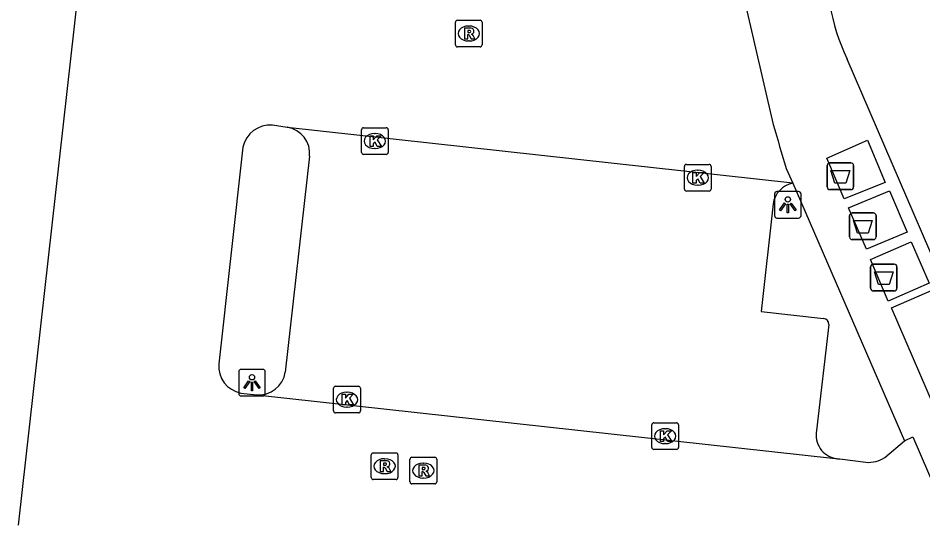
# Model space of a CAD drawing. Extents: x 162026 to 163499, y 387297 to 388169.
# Drawn here: x 162126.4 to 162160.34, y 387590.7 to 387609.63 of the extents above; entities that cross this region are included whole.
import ezdxf

# ---------------------------------------------------------------- set-up
doc = ezdxf.new("R2010")
doc.units = 0
for name, color, linetype in [('IMGEO_Afval_apart_plaats', 7, 'Continuous'), ('IMGEO_Kolk', 7, 'Continuous'), ('IMGEO_Lichtpunt', 7, 'Continuous'), ('IMGEO_Pand', 7, 'Continuous'), ('IMGEO_Parkeervlak_open', 7, 'Continuous'), ('IMGEO_Rijbaan_lokaal_open', 7, 'Continuous'), ('IMGEO_Rioolput', 7, 'Continuous'), ('IMGEO_Voetpad_gesloten', 7, 'Continuous'), ('IMGEO_Voetpad_open', 7, 'Continuous')]:
    doc.layers.add(name, color=color, linetype=linetype)

msp = doc.modelspace()

# ---------------------------------------------------------------- linework, layer by layer
at = {"layer": 'IMGEO_Afval_apart_plaats'}
for p, q in [((162156.746, 387603.298), (162156.746, 387604.098)), ((162156.746, 387604.098), (162156.746, 387603.298)), ((162156.846, 387604.198), (162157.636, 387604.198)), ((162157.636, 387604.198), (162156.846, 387604.198)), ((162157.736, 387604.098), (162157.736, 387603.298)), ((162157.736, 387603.298), (162157.736, 387604.098)), ((162157.636, 387603.198), (162156.846, 387603.198)), ((162156.846, 387603.198), (162157.636, 387603.198)), ((162157.59, 387601.42), (162157.59, 387602.22)), ((162157.59, 387602.22), (162157.59, 387601.42)), ((162157.69, 387602.32), (162158.48, 387602.32)), ((162158.48, 387602.32), (162157.69, 387602.32)), ((162158.58, 387602.22), (162158.58, 387601.42)), ((162158.58, 387601.42), (162158.58, 387602.22)), ((162158.48, 387601.32), (162157.69, 387601.32)), ((162157.69, 387601.32), (162158.48, 387601.32)), ((162158.375, 387599.498), (162158.375, 387600.298)), ((162158.375, 387600.298), (162158.375, 387599.498)), ((162158.475, 387600.398), (162159.265, 387600.398)), ((162159.265, 387600.398), (162158.475, 387600.398)), ((162159.365, 387600.298), (162159.365, 387599.498)), ((162159.365, 387599.498), (162159.365, 387600.298)), ((162159.265, 387599.398), (162158.475, 387599.398)), ((162158.475, 387599.398), (162159.265, 387599.398))]:
    msp.add_line(p, q, dxfattribs=at)
for points in [[(162156.889, 387603.912), (162157.593, 387603.912), (162157.444, 387603.442), (162157.038, 387603.442), (162156.889, 387603.912)], [(162157.733, 387602.034), (162158.437, 387602.034), (162158.288, 387601.564), (162157.882, 387601.564), (162157.733, 387602.034)], [(162158.518, 387600.112), (162159.222, 387600.112), (162159.073, 387599.642), (162158.667, 387599.642), (162158.518, 387600.112)]]:
    msp.add_lwpolyline(points, dxfattribs=at)
for centre, start, end in [((162156.846, 387604.098), 90, 180), ((162156.846, 387604.098), 90, 180), ((162157.636, 387604.098), 0, 90), ((162157.636, 387604.098), 360, 90), ((162156.846, 387603.298), 180, 270), ((162156.846, 387603.298), 180, 270), ((162157.636, 387603.298), 270, 0), ((162157.636, 387603.298), 270, 0), ((162157.69, 387602.22), 90, 180), ((162157.69, 387602.22), 90, 180), ((162158.48, 387602.22), 0, 90), ((162158.48, 387602.22), 360, 90), ((162157.69, 387601.42), 180, 270), ((162157.69, 387601.42), 180, 270), ((162158.48, 387601.42), 270, 0), ((162158.48, 387601.42), 270, 0), ((162158.475, 387600.298), 90, 180), ((162158.475, 387600.298), 90, 180), ((162159.265, 387600.298), 0, 90), ((162159.265, 387600.298), 360, 90), ((162158.475, 387599.498), 180, 270), ((162158.475, 387599.498), 180, 270), ((162159.265, 387599.498), 270, 0), ((162159.265, 387599.498), 270, 0)]:
    msp.add_arc(centre, 0.1, start, end, dxfattribs=at)
at = {"layer": 'IMGEO_Kolk'}
for p, q in [((162139.282, 387604.591), (162139.282, 387605.443)), ((162139.357, 387605.517), (162140.209, 387605.517)), ((162139.77, 387605.297), (162139.795, 387605.297)), ((162140.283, 387605.443), (162140.283, 387604.591)), ((162139.793, 387604.737), (162139.768, 387604.737)), ((162140.209, 387604.517), (162139.357, 387604.517)), ((162151.393, 387603.216), (162151.393, 387604.068)), ((162151.468, 387604.142), (162152.32, 387604.142)), ((162151.881, 387603.922), (162151.906, 387603.922)), ((162152.394, 387604.068), (162152.394, 387603.216)), ((162151.904, 387603.362), (162151.879, 387603.362)), ((162152.32, 387603.142), (162151.468, 387603.142)), ((162138.238, 387594.893), (162138.238, 387595.745)), ((162138.313, 387595.819), (162139.165, 387595.819)), ((162139.239, 387595.745), (162139.239, 387594.893)), ((162138.726, 387595.599), (162138.751, 387595.599)), ((162138.749, 387595.039), (162138.724, 387595.039)), ((162139.165, 387594.819), (162138.313, 387594.819)), ((162150.17, 387593.523), (162150.17, 387594.375)), ((162150.245, 387594.449), (162151.097, 387594.449)), ((162151.171, 387594.375), (162151.171, 387593.523)), ((162150.658, 387594.229), (162150.683, 387594.229)), ((162151.097, 387593.449), (162150.245, 387593.449)), ((162150.681, 387593.669), (162150.656, 387593.669))]:
    msp.add_line(p, q, dxfattribs=at)
for points in [[(162139.282, 387604.591), (162139.282, 387605.443)], [(162139.357, 387605.517), (162140.209, 387605.517)], [(162140.283, 387605.443), (162140.283, 387604.591)], [(162139.603, 387605.217), (162139.726, 387605.217), (162139.726, 387605.066), (162139.856, 387605.217), (162140.02, 387605.217), (162139.874, 387605.066), (162140.027, 387604.817), (162139.875, 387604.817), (162139.79, 387604.981), (162139.726, 387604.914), (162139.726, 387604.817), (162139.603, 387604.817), (162139.603, 387605.217)], [(162140.209, 387604.517), (162139.357, 387604.517)], [(162151.393, 387603.216), (162151.393, 387604.068)], [(162151.468, 387604.142), (162152.32, 387604.142)], [(162152.394, 387604.068), (162152.394, 387603.216)], [(162151.714, 387603.842), (162151.837, 387603.842), (162151.837, 387603.691), (162151.967, 387603.842), (162152.131, 387603.842), (162151.985, 387603.691), (162152.138, 387603.442), (162151.986, 387603.442), (162151.901, 387603.606), (162151.837, 387603.539), (162151.837, 387603.442), (162151.714, 387603.442), (162151.714, 387603.842)], [(162152.32, 387603.142), (162151.468, 387603.142)], [(162138.238, 387594.893), (162138.238, 387595.745)], [(162138.313, 387595.819), (162139.165, 387595.819)], [(162139.239, 387595.745), (162139.239, 387594.893)], [(162138.559, 387595.519), (162138.682, 387595.519), (162138.682, 387595.368), (162138.812, 387595.519), (162138.976, 387595.519), (162138.83, 387595.368), (162138.983, 387595.119), (162138.831, 387595.119), (162138.746, 387595.283), (162138.682, 387595.216), (162138.682, 387595.119), (162138.559, 387595.119), (162138.559, 387595.519)], [(162139.165, 387594.819), (162138.313, 387594.819)], [(162150.17, 387593.523), (162150.17, 387594.375)], [(162150.245, 387594.449), (162151.097, 387594.449)], [(162151.171, 387594.375), (162151.171, 387593.523)], [(162150.491, 387594.149), (162150.614, 387594.149), (162150.614, 387593.998), (162150.744, 387594.149), (162150.908, 387594.149), (162150.762, 387593.998), (162150.915, 387593.749), (162150.763, 387593.749), (162150.678, 387593.913), (162150.614, 387593.846), (162150.614, 387593.749), (162150.491, 387593.749), (162150.491, 387594.149)], [(162151.097, 387593.449), (162150.245, 387593.449)]]:
    msp.add_lwpolyline(points, dxfattribs=at)
for centre, start, end in [((162139.359, 387605.441), 91.552, 178.448), ((162139.359, 387605.441), 91.552, 178.448), ((162140.207, 387605.441), 1.552, 88.448), ((162140.207, 387605.441), 1.552, 88.448), ((162139.359, 387604.593), 181.552, 268.448), ((162139.359, 387604.593), 181.552, 268.448), ((162140.207, 387604.593), 271.552, 358.448), ((162140.207, 387604.593), 271.552, 358.448), ((162151.47, 387604.066), 91.552, 178.448), ((162151.47, 387604.066), 91.552, 178.448), ((162152.318, 387604.066), 1.552, 88.448), ((162152.318, 387604.066), 1.552, 88.448), ((162151.47, 387603.218), 181.552, 268.448), ((162151.47, 387603.218), 181.552, 268.448), ((162152.318, 387603.218), 271.552, 358.448), ((162152.318, 387603.218), 271.552, 358.448), ((162138.315, 387595.743), 91.552, 178.448), ((162138.315, 387595.743), 91.552, 178.448), ((162139.163, 387595.743), 1.552, 88.448), ((162139.163, 387595.743), 1.552, 88.448), ((162138.315, 387594.895), 181.552, 268.448), ((162138.315, 387594.895), 181.552, 268.448), ((162139.163, 387594.895), 271.552, 358.448), ((162139.163, 387594.895), 271.552, 358.448), ((162150.247, 387594.373), 91.552, 178.448), ((162150.247, 387594.373), 91.552, 178.448), ((162151.095, 387594.373), 1.552, 88.448), ((162151.095, 387594.373), 1.552, 88.448), ((162150.247, 387593.525), 181.552, 268.448), ((162150.247, 387593.525), 181.552, 268.448), ((162151.095, 387593.525), 271.552, 358.448), ((162151.095, 387593.525), 271.552, 358.448)]:
    msp.add_arc(centre, 0.0765, start, end, dxfattribs=at)
for centre, major_axis, ratio, start_param, end_param in [((162139.769, 387605.017), (-0.387, 0.002), 0.722429, 4.712389, 7.853982), ((162139.794, 387605.017), (-0.39, 0.002), 0.717154, 1.570796, 4.712389), ((162151.88, 387603.642), (-0.387, 0.002), 0.722429, 4.712389, 7.853982), ((162151.905, 387603.642), (-0.39, 0.002), 0.717154, 1.570796, 4.712389), ((162138.725, 387595.319), (-0.387, 0.002), 0.722429, 4.712389, 7.853982), ((162138.75, 387595.319), (-0.39, 0.002), 0.717154, 1.570796, 4.712389), ((162150.657, 387593.949), (-0.387, 0.002), 0.722429, 4.712389, 7.853982), ((162150.682, 387593.949), (-0.39, 0.002), 0.717154, 1.570796, 4.712389)]:
    msp.add_ellipse(centre, major_axis=major_axis, ratio=ratio, start_param=start_param, end_param=end_param, dxfattribs=at)
at = {"layer": 'IMGEO_Lichtpunt'}
for p, q in [((162154.771, 387603.031), (162154.771, 387602.224)), ((162154.771, 387603.031), (162154.771, 387602.224)), ((162155.673, 387603.126), (162154.865, 387603.126)), ((162155.673, 387603.126), (162154.865, 387603.126)), ((162155.767, 387602.224), (162155.767, 387603.031)), ((162155.767, 387602.224), (162155.767, 387603.031)), ((162154.865, 387602.13), (162155.673, 387602.13)), ((162154.865, 387602.13), (162155.673, 387602.13)), ((162135.579, 387596.454), (162134.771, 387596.454)), ((162135.579, 387596.454), (162134.771, 387596.454)), ((162134.677, 387596.359), (162134.677, 387595.552)), ((162134.677, 387596.359), (162134.677, 387595.552)), ((162135.673, 387595.552), (162135.673, 387596.359)), ((162135.673, 387595.552), (162135.673, 387596.359)), ((162134.771, 387595.458), (162135.579, 387595.458)), ((162134.771, 387595.458), (162135.579, 387595.458))]:
    msp.add_line(p, q, dxfattribs=at)
for points in [[(162155.145, 387602.695), (162155.184, 387602.667), (162154.996, 387602.405), (162154.958, 387602.432), (162155.145, 387602.695)], [(162155.247, 387602.647), (162155.294, 387602.647), (162155.294, 387602.325), (162155.247, 387602.325), (162155.247, 387602.647)], [(162155.357, 387602.667), (162155.395, 387602.694), (162155.582, 387602.432), (162155.543, 387602.404), (162155.357, 387602.667)], [(162135.051, 387596.023), (162135.09, 387595.995), (162134.902, 387595.733), (162134.864, 387595.76), (162135.051, 387596.023)], [(162135.153, 387595.975), (162135.2, 387595.975), (162135.2, 387595.653), (162135.153, 387595.653), (162135.153, 387595.975)], [(162135.263, 387595.995), (162135.301, 387596.022), (162135.488, 387595.76), (162135.449, 387595.732), (162135.263, 387595.995)]]:
    msp.add_lwpolyline(points, dxfattribs=at)
for centre in [(162155.27, 387602.829), (162135.176, 387596.157)]:
    msp.add_circle(centre, 0.0994, dxfattribs=at)
for centre, start, end in [((162154.865, 387603.031), 90, 180), ((162154.865, 387603.031), 90, 180), ((162155.673, 387603.031), 0, 90), ((162155.673, 387603.031), 0, 90), ((162154.865, 387602.224), 180, 270), ((162154.865, 387602.224), 180, 270), ((162155.673, 387602.224), 270, 0), ((162155.673, 387602.224), 270, 360), ((162134.771, 387596.359), 90, 180), ((162134.771, 387596.359), 90, 180), ((162135.579, 387596.359), 0, 90), ((162135.579, 387596.359), 0, 90), ((162134.771, 387595.552), 180, 270), ((162134.771, 387595.552), 180, 270), ((162135.579, 387595.552), 270, 0), ((162135.579, 387595.552), 270, 360)]:
    msp.add_arc(centre, 0.0946, start, end, dxfattribs=at)
at = {"layer": 'IMGEO_Pand'}
msp.add_lwpolyline([(162128.826, 387612.17), (162128.782, 387611.786), (162126.404, 387590.612)], dxfattribs=at)
at = {"layer": 'IMGEO_Parkeervlak_open'}
for points in [[(162137.334, 387604.448), (162136.426, 387596.348)], [(162154.719, 387602.662), (162154.277, 387598.624), (162156.613, 387598.364)], [(162156.808, 387598.14), (162156.351, 387594.16)]]:
    msp.add_lwpolyline(points, dxfattribs=at)
for centre, radius, start, end in [((162136.355, 387604.557), 0.986, 353.6429, 81.5709), ((162155.647, 387602.519), 0.939, 101.7247, 171.2284), ((162156.596, 387598.153), 0.212, 356.5855, 85.4959), ((162135.437, 387596.499), 1, 264.4655, 351.2917), ((162157.22, 387593.985), 0.886, 168.6346, 259.6258)]:
    msp.add_arc(centre, radius, start, end, dxfattribs=at)
at = {"layer": 'IMGEO_Rijbaan_lokaal_open'}
for points in [[(162153.67, 387610.183), (162154.721, 387605.644)], [(162161.151, 387599.629), (162157.496, 387608.095)], [(162136.499, 387605.532), (162135.944, 387605.609)], [(162155.456, 387603.438), (162136.499, 387605.532)], [(162134.838, 387604.784), (162133.931, 387596.659)], [(162155.209, 387603.988), (162155.456, 387603.438)], [(162134.758, 387595.567), (162135.341, 387595.504)], [(162135.341, 387595.504), (162157.06, 387593.114)], [(162158.909, 387593.144), (162159.648, 387593.779)], [(162159.648, 387593.779), (162159.956, 387593.918), (162163.134, 387586.559)], [(162157.216, 387593.099), (162158.201, 387592.97)]]:
    msp.add_lwpolyline(points, dxfattribs=at)
for centre, radius, start, end in [((162164.267, 387611.369), 7.521, 173.1214, 205.8076), ((162135.846, 387604.586), 1.028, 84.5512, 168.8897), ((162368.377, 387667.706), 222.487, 196.19721, 196.6418), ((162134.951, 387596.572), 1.024, 175.147, 259.1282), ((162157.222, 387593.982), 0.883, 259.4161, 269.5992), ((162158.283, 387594.163), 1.196, 266.0564, 301.5586)]:
    msp.add_arc(centre, radius, start, end, dxfattribs=at)
at = {"layer": 'IMGEO_Rioolput'}
for p, q in [((162142.805, 387608.625), (162142.805, 387609.477)), ((162142.88, 387609.551), (162143.732, 387609.551)), ((162143.293, 387609.331), (162143.318, 387609.331)), ((162143.806, 387609.477), (162143.806, 387608.625)), ((162143.316, 387608.771), (162143.291, 387608.771)), ((162143.732, 387608.551), (162142.88, 387608.551)), ((162139.65, 387592.396), (162139.65, 387593.248)), ((162139.725, 387593.322), (162140.577, 387593.322)), ((162140.138, 387593.102), (162140.163, 387593.102)), ((162140.651, 387593.248), (162140.651, 387592.396)), ((162141.101, 387592.233), (162141.101, 387593.085)), ((162141.176, 387593.159), (162142.028, 387593.159)), ((162142.102, 387593.085), (162142.102, 387592.233)), ((162141.589, 387592.939), (162141.614, 387592.939)), ((162140.161, 387592.542), (162140.136, 387592.542)), ((162141.612, 387592.379), (162141.587, 387592.379)), ((162140.577, 387592.322), (162139.725, 387592.322)), ((162142.028, 387592.159), (162141.176, 387592.159))]:
    msp.add_line(p, q, dxfattribs=at)
for points in [[(162142.805, 387608.625), (162142.805, 387609.477)], [(162142.88, 387609.551), (162143.732, 387609.551)], [(162143.806, 387609.477), (162143.806, 387608.625)], [(162143.394, 387609.249), (162143.142, 387609.251), (162143.142, 387608.851)], [(162143.142, 387608.851), (162143.266, 387608.851), (162143.266, 387609.013), (162143.277, 387609.013)], [(162143.32, 387609.17), (162143.266, 387609.17), (162143.266, 387609.089)], [(162143.266, 387609.089), (162143.318, 387609.089)], [(162143.324, 387608.984), (162143.395, 387608.851), (162143.535, 387608.851), (162143.47, 387608.977)], [(162143.732, 387608.551), (162142.88, 387608.551)], [(162139.65, 387592.396), (162139.65, 387593.248)], [(162139.725, 387593.322), (162140.577, 387593.322)], [(162140.239, 387593.02), (162139.987, 387593.022), (162139.987, 387592.622)], [(162140.651, 387593.248), (162140.651, 387592.396)], [(162141.101, 387592.233), (162141.101, 387593.085)], [(162141.176, 387593.159), (162142.028, 387593.159)], [(162142.102, 387593.085), (162142.102, 387592.233)], [(162139.987, 387592.622), (162140.111, 387592.622), (162140.111, 387592.784), (162140.122, 387592.784)], [(162140.165, 387592.941), (162140.111, 387592.941), (162140.111, 387592.86)], [(162140.111, 387592.86), (162140.163, 387592.86)], [(162140.169, 387592.755), (162140.24, 387592.622), (162140.38, 387592.622), (162140.315, 387592.748)], [(162141.69, 387592.857), (162141.438, 387592.859), (162141.438, 387592.459)], [(162141.616, 387592.778), (162141.562, 387592.778), (162141.562, 387592.697)], [(162141.562, 387592.697), (162141.614, 387592.697)], [(162141.438, 387592.459), (162141.562, 387592.459), (162141.562, 387592.621), (162141.573, 387592.621)], [(162141.62, 387592.592), (162141.691, 387592.459), (162141.831, 387592.459), (162141.766, 387592.585)], [(162140.577, 387592.322), (162139.725, 387592.322)], [(162142.028, 387592.159), (162141.176, 387592.159)]]:
    msp.add_lwpolyline(points, dxfattribs=at)
for centre, radius, start, end in [((162142.882, 387609.475), 0.0765, 91.552, 178.448), ((162142.882, 387609.475), 0.0765, 91.552, 178.448), ((162143.73, 387609.475), 0.0765, 1.552, 88.448), ((162143.73, 387609.475), 0.0765, 1.552, 88.448), ((162143.276, 387608.96), 0.0533, 26.0293, 88.6989), ((162143.302, 387609.278), 0.19, 274.7715, 282.9687), ((162143.326, 387609.074), 0.0964, 77.0061, 93.1865), ((162143.34, 387609.131), 0.0378, 276.6634, 79.6772), ((162143.393, 387609.139), 0.109, 350.3612, 89.416), ((162143.391, 387609.139), 0.112, 277.5842, 350.9817), ((162143.375, 387608.924), 0.108, 29.5134, 73.7905), ((162142.882, 387608.627), 0.0765, 181.552, 268.448), ((162142.882, 387608.627), 0.0765, 181.552, 268.448), ((162143.73, 387608.627), 0.0765, 271.552, 358.448), ((162143.73, 387608.627), 0.0765, 271.552, 358.448), ((162139.727, 387593.246), 0.0765, 91.552, 178.448), ((162139.727, 387593.246), 0.0765, 91.552, 178.448), ((162140.238, 387592.91), 0.109, 350.3612, 89.416), ((162140.575, 387593.246), 0.0765, 1.552, 88.448), ((162140.575, 387593.246), 0.0765, 1.552, 88.448), ((162141.178, 387593.083), 0.0765, 91.552, 178.448), ((162141.178, 387593.083), 0.0765, 91.552, 178.448), ((162142.026, 387593.083), 0.0765, 1.552, 88.448), ((162142.026, 387593.083), 0.0765, 1.552, 88.448), ((162140.121, 387592.731), 0.0533, 26.0293, 88.6989), ((162140.147, 387593.049), 0.19, 274.7715, 282.9687), ((162140.171, 387592.845), 0.0964, 77.0061, 93.1865), ((162140.185, 387592.902), 0.0378, 276.6634, 79.6772), ((162140.236, 387592.91), 0.112, 277.5842, 350.9817), ((162140.22, 387592.695), 0.108, 29.5134, 73.7905), ((162141.598, 387592.886), 0.19, 274.7715, 282.9687), ((162141.622, 387592.682), 0.0964, 77.0061, 93.1865), ((162141.636, 387592.739), 0.0378, 276.6634, 79.6772), ((162141.689, 387592.747), 0.109, 350.3612, 89.416), ((162141.687, 387592.747), 0.112, 277.5842, 350.9817), ((162139.727, 387592.398), 0.0765, 181.552, 268.448), ((162139.727, 387592.398), 0.0765, 181.552, 268.448), ((162140.575, 387592.398), 0.0765, 271.552, 358.448), ((162140.575, 387592.398), 0.0765, 271.552, 358.448), ((162141.572, 387592.568), 0.0533, 26.0293, 88.6989), ((162141.671, 387592.532), 0.108, 29.5134, 73.7905), ((162141.178, 387592.235), 0.0765, 181.552, 268.448), ((162141.178, 387592.235), 0.0765, 181.552, 268.448), ((162142.026, 387592.235), 0.0765, 271.552, 358.448), ((162142.026, 387592.235), 0.0765, 271.552, 358.448)]:
    msp.add_arc(centre, radius, start, end, dxfattribs=at)
for centre, major_axis, ratio, start_param, end_param in [((162143.292, 387609.051), (-0.387, 0.002), 0.722429, 4.712389, 7.853982), ((162143.317, 387609.051), (-0.39, 0.002), 0.717154, 1.570796, 4.712389), ((162140.137, 387592.822), (-0.387, 0.002), 0.722429, 4.712389, 7.853982), ((162140.162, 387592.822), (-0.39, 0.002), 0.717154, 1.570796, 4.712389), ((162141.588, 387592.659), (-0.387, 0.002), 0.722429, 4.712389, 7.853982), ((162141.613, 387592.659), (-0.39, 0.002), 0.717154, 1.570796, 4.712389)]:
    msp.add_ellipse(centre, major_axis=major_axis, ratio=ratio, start_param=start_param, end_param=end_param, dxfattribs=at)
at = {"layer": 'IMGEO_Voetpad_gesloten'}
for points in [[(162157.39, 387602.848), (162156.738, 387604.37), (162158.264, 387605.051), (162158.922, 387603.467), (162157.39, 387602.848)], [(162158.218, 387600.965), (162157.551, 387602.507), (162159.089, 387603.15), (162159.745, 387601.599), (162158.218, 387600.965)], [(162159.036, 387599.012), (162158.375, 387600.581), (162159.892, 387601.237), (162160.567, 387599.686), (162159.036, 387599.012)]]:
    msp.add_lwpolyline(points, dxfattribs=at)
at = {"layer": 'IMGEO_Voetpad_open'}
for points in [[(162155.456, 387603.438), (162159.648, 387593.779)], [(162163.025, 387595.286), (162161.041, 387594.389), (162159.155, 387598.767), (162161.151, 387599.629)]]:
    msp.add_lwpolyline(points, dxfattribs=at)

doc.saveas('drawing.dxf')
